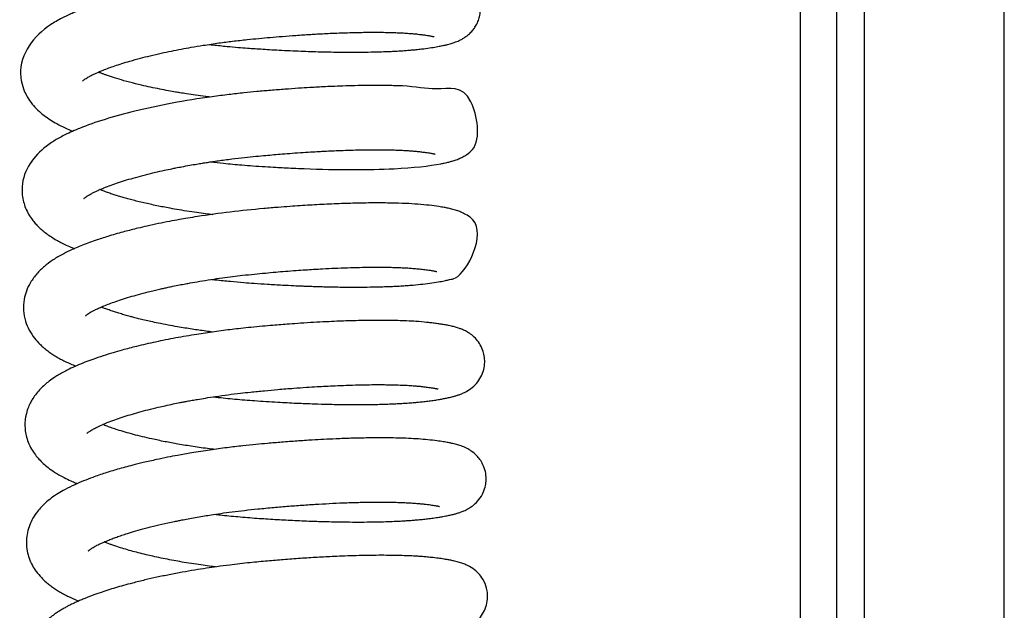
# Model space of a CAD drawing. Header units: inches. Extents: x 0 to 77643, y -44170 to 0.
# Tile 335 of 546: x 76118.51 to 76123.86, y -39554.57 to -39551.36. Entities that reach past the tile are written whole.
import ezdxf

# ---------------------------------------------------------------- set-up
doc = ezdxf.new("R2010")
doc.units = ezdxf.units.IN
doc.header["$MEASUREMENT"] = 0
doc.layers.get('0').update_dxf_attribs({"lineweight": 0})
doc.layers.add('FAKRO LOFT LADDERS', color=7, linetype='Continuous')

# ---------------------------------------------------------------- blocks, each defined once
blk = doc.blocks.new('A$C6AF374F8')
at = {"layer": 'FAKRO LOFT LADDERS', "color": 7, "linetype": 'Continuous'}
for p, q in [((159, 2160.613), (159, 2309.544)), ((166.587, 2160.771), (166.587, 2309.439)), ((155.5, 2279.167), (155.5, 2184.711)), ((157.5, 2184.847), (157.5, 2279.303))]:
    blk.add_line(p, q, dxfattribs=at)
for points, knots in [([(123.426, 2218.869), (123.498, 2218.86), (123.82, 2218.824), (124.346, 2218.769), (124.967, 2218.714), (125.475, 2218.674), (125.918, 2218.643), (126.357, 2218.614), (126.839, 2218.584), (127.384, 2218.554), (127.96, 2218.526), (128.525, 2218.503), (129.075, 2218.484), (129.622, 2218.468), (130.214, 2218.457), (130.857, 2218.449), (131.543, 2218.449), (132.196, 2218.458), (132.756, 2218.472), (133.192, 2218.489), (133.5, 2218.504), (133.716, 2218.517), (133.87, 2218.526), (134.003, 2218.536), (134.144, 2218.546), (134.32, 2218.56), (134.547, 2218.58), (134.809, 2218.607), (135.139, 2218.646), (135.489, 2218.696), (135.815, 2218.751), (136.072, 2218.8), (136.243, 2218.838), (136.383, 2218.872), (136.499, 2218.903), (136.615, 2218.938), (136.743, 2218.979), (136.862, 2219.024), (137.001, 2219.083), (137.149, 2219.157), (137.289, 2219.241), (137.438, 2219.348), (137.593, 2219.48), (137.751, 2219.654), (137.895, 2219.862), (138.016, 2220.098), (138.109, 2220.385), (138.153, 2220.697), (138.139, 2221.042), (138.052, 2221.401), (137.671, 2222.18), (137.043, 2222.487), (136.7, 2222.604), (136.597, 2222.636), (136.499, 2222.663), (136.404, 2222.687), (136.307, 2222.71), (136.179, 2222.738), (135.995, 2222.773), (135.789, 2222.807), (135.59, 2222.836), (135.401, 2222.861), (135.227, 2222.883), (135.043, 2222.903), (134.809, 2222.926), (134.516, 2222.949), (134.198, 2222.969), (133.869, 2222.986), (133.478, 2223), (133.001, 2223.01), (132.351, 2223.016), (131.533, 2223.009), (130.543, 2222.982), (129.595, 2222.942), (128.746, 2222.896), (128.055, 2222.851), (127.427, 2222.806), (126.745, 2222.752), (125.998, 2222.687), (125.259, 2222.616), (122.652, 2222.33), (119.907, 2221.825), (117.622, 2221.159), (116.764, 2220.871), (116.034, 2220.581), (115.383, 2220.278), (114.097, 2219.554), (113.049, 2218.264), (113.233, 2216.796), (113.361, 2216.389), (113.563, 2215.986), (113.811, 2215.633), (114.118, 2215.306), (114.45, 2215.023), (114.79, 2214.786), (115.177, 2214.557), (115.585, 2214.352), (115.882, 2214.224), (116.025, 2214.165), (116.026, 2214.165)], [0.7732454, 0.7732454, 0.7732454, 0.7732454, 0.77328406, 0.77341573, 0.77352232, 0.77360925, 0.77368095, 0.77375393, 0.77383852, 0.77393392, 0.77404125, 0.77414513, 0.77423893, 0.77434188, 0.77444919, 0.77457413, 0.77471653, 0.77486331, 0.77498782, 0.77508932, 0.77516803, 0.77521177, 0.77525064, 0.77528467, 0.77531524, 0.77536083, 0.77542705, 0.77550599, 0.77558706, 0.77572074, 0.7758495, 0.77594904, 0.77602772, 0.77606824, 0.77612758, 0.77617987, 0.77622839, 0.77629057, 0.77633751, 0.77639609, 0.77644929, 0.77648716, 0.77654056, 0.77659461, 0.77664069, 0.77669663, 0.77675098, 0.77681343, 0.77687538, 0.77694621, 0.77702335, 0.77737977, 0.77742741, 0.77747028, 0.77751207, 0.77755707, 0.77759095, 0.77764196, 0.77773398, 0.77781151, 0.77788455, 0.77795821, 0.77801334, 0.77805868, 0.77812831, 0.77822842, 0.77831265, 0.77839004, 0.77848951, 0.77860933, 0.77873346, 0.77893273, 0.77913291, 0.77932849, 0.77947424, 0.77960174, 0.77970286, 0.77980942, 0.77996262, 0.78009473, 0.78019586, 0.78133004, 0.78153082, 0.7817503, 0.78196332, 0.78213294, 0.78233474, 0.7832394, 0.78334372, 0.78347855, 0.7835776, 0.78371143, 0.78384314, 0.78396711, 0.784096, 0.78421051, 0.78435296, 0.78447614, 0.7844766, 0.7844766, 0.7844766, 0.7844766]), ([(116.549, 2216.88), (116.549, 2216.88), (116.562, 2216.894), (116.616, 2216.94), (116.693, 2216.996), (116.785, 2217.056), (116.894, 2217.12), (117.008, 2217.181), (117.14, 2217.246), (117.35, 2217.344), (117.626, 2217.461), (117.974, 2217.594), (118.31, 2217.713), (118.691, 2217.837), (119.15, 2217.976), (119.666, 2218.118), (120.234, 2218.26), (120.798, 2218.391), (121.36, 2218.51), (121.908, 2218.617), (122.481, 2218.72), (123.165, 2218.834), (123.914, 2218.944), (124.713, 2219.048), (125.438, 2219.13), (126.118, 2219.196), (126.753, 2219.254), (127.424, 2219.311), (128.026, 2219.356), (128.512, 2219.389), (128.865, 2219.412), (129.208, 2219.432), (129.589, 2219.453), (130.019, 2219.474), (130.638, 2219.499), (131.387, 2219.522), (132.193, 2219.532), (132.792, 2219.529), (133.214, 2219.521), (133.499, 2219.512), (133.772, 2219.501), (134.055, 2219.486), (134.326, 2219.468), (134.568, 2219.447), (134.792, 2219.423), (135.01, 2219.397), (135.198, 2219.371), (135.335, 2219.349), (135.431, 2219.332), (135.516, 2219.315), (135.582, 2219.301), (135.61, 2219.293), (135.616, 2219.291), (135.616, 2219.291)], [0.217737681, 0.217737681, 0.217737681, 0.217737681, 0.217846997, 0.217932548, 0.21801864, 0.218093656, 0.218157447, 0.218232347, 0.218288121, 0.218355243, 0.218504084, 0.218606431, 0.218708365, 0.218819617, 0.218937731, 0.21908237, 0.219210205, 0.219344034, 0.219467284, 0.219578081, 0.219692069, 0.219822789, 0.219990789, 0.220135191, 0.220288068, 0.220408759, 0.220526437, 0.220654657, 0.220797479, 0.220879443, 0.220943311, 0.221009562, 0.221087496, 0.221177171, 0.221278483, 0.221483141, 0.221674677, 0.221850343, 0.221941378, 0.222020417, 0.222095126, 0.222189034, 0.222293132, 0.222376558, 0.222464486, 0.22256548, 0.22266987, 0.222749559, 0.222809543, 0.222870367, 0.222952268, 0.223031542, 0.223070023, 0.223070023, 0.223070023, 0.223070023]), ([(123.474, 2216.013), (123.395, 2216.022), (123.129, 2216.056), (122.702, 2216.114), (122.236, 2216.184), (121.876, 2216.242), (121.551, 2216.296), (121.182, 2216.362), (120.727, 2216.449), (120.239, 2216.549), (119.798, 2216.648), (119.312, 2216.766), (118.81, 2216.899), (118.29, 2217.053), (117.938, 2217.171), (117.705, 2217.254), (117.556, 2217.31), (117.46, 2217.348), (117.412, 2217.367)], [0.214623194, 0.214623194, 0.214623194, 0.214623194, 0.214669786, 0.214780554, 0.214879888, 0.214953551, 0.215004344, 0.215085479, 0.215190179, 0.215303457, 0.215419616, 0.215501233, 0.215664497, 0.215813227, 0.215947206, 0.215998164, 0.216051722, 0.216107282, 0.216107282, 0.216107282, 0.216107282]), ([(123.504, 2212.499), (123.738, 2212.472), (124.302, 2212.411), (125.069, 2212.341), (125.821, 2212.285), (126.432, 2212.244), (126.998, 2212.21), (127.505, 2212.183), (128.02, 2212.158), (130.2, 2212.066), (133.401, 2212.055), (135.447, 2212.291), (136.178, 2212.437), (136.346, 2212.474), (136.531, 2212.52), (136.726, 2212.576), (136.952, 2212.657), (137.174, 2212.755), (137.43, 2212.91), (138.248, 2213.513), (137.658, 2216.883), (135.96, 2216.281), (134.52, 2216.603), (133.539, 2216.63), (133.118, 2216.64), (132.63, 2216.645), (132.031, 2216.644), (131.371, 2216.633), (130.716, 2216.614), (130.144, 2216.593), (129.651, 2216.57), (129.24, 2216.549), (128.794, 2216.524), (128.237, 2216.489), (127.532, 2216.439), (126.775, 2216.379), (126.031, 2216.314), (125.272, 2216.241), (124.462, 2216.15), (122.4, 2215.885), (119.379, 2215.321), (117.117, 2214.623), (116.054, 2214.181), (115.725, 2214.032), (115.405, 2213.871), (115.125, 2213.714), (114.85, 2213.542), (113.997, 2212.939), (113.266, 2212.01), (113.263, 2210.781), (113.317, 2210.427), (113.425, 2210.068), (113.575, 2209.739), (113.756, 2209.449), (113.938, 2209.217), (114.114, 2209.025), (114.306, 2208.842), (114.531, 2208.656), (114.79, 2208.471), (115.051, 2208.307), (115.316, 2208.159), (115.602, 2208.014), (115.867, 2207.895), (116.046, 2207.82), (116.11, 2207.794)], [0.78605383, 0.78605383, 0.78605383, 0.78605383, 0.78617766, 0.78635184, 0.78645495, 0.78657057, 0.78667128, 0.78675181, 0.78683833, 0.78694551, 0.78792581, 0.78867959, 0.78875043, 0.78881443, 0.78889333, 0.78898686, 0.7890831, 0.78917883, 0.78925291, 0.78935157, 0.78987755, 0.79060818, 0.79115102, 0.79124952, 0.79134471, 0.79145405, 0.79158513, 0.79173794, 0.79186563, 0.79197671, 0.7920696, 0.79214437, 0.79220585, 0.79231546, 0.79244727, 0.7925834, 0.79271505, 0.79283749, 0.79298065, 0.79313931, 0.79392655, 0.79463097, 0.79471145, 0.79482784, 0.79492185, 0.79501013, 0.79509755, 0.79520238, 0.79593046, 0.79601775, 0.79612359, 0.79621284, 0.79631411, 0.79641796, 0.7964966, 0.79656693, 0.79664393, 0.79672935, 0.79682482, 0.79692306, 0.79700129, 0.79708538, 0.79718682, 0.79724163, 0.79724163, 0.79724163, 0.79724163]), ([(116.628, 2210.51), (116.628, 2210.51), (116.63, 2210.512), (116.645, 2210.528), (116.694, 2210.57), (116.774, 2210.628), (116.871, 2210.691), (116.98, 2210.755), (117.137, 2210.837), (117.301, 2210.916), (117.491, 2211.001), (117.747, 2211.108), (118.084, 2211.237), (118.501, 2211.381), (118.945, 2211.522), (119.432, 2211.663), (119.955, 2211.802), (120.479, 2211.93), (120.963, 2212.039), (121.336, 2212.118), (121.653, 2212.182), (121.978, 2212.245), (122.356, 2212.314), (122.727, 2212.379), (123.045, 2212.431), (123.328, 2212.475), (123.613, 2212.518), (124.051, 2212.582), (124.634, 2212.659), (125.321, 2212.739), (125.94, 2212.802), (126.468, 2212.852), (126.945, 2212.894), (127.42, 2212.934), (127.953, 2212.976), (128.509, 2213.015), (129.021, 2213.047), (129.443, 2213.071), (129.824, 2213.091), (130.236, 2213.11), (130.721, 2213.129), (131.24, 2213.145), (131.741, 2213.156), (132.183, 2213.161), (132.558, 2213.161), (132.894, 2213.159), (133.196, 2213.154), (133.493, 2213.146), (133.781, 2213.135), (134.051, 2213.122), (134.275, 2213.108), (134.448, 2213.094), (134.593, 2213.082), (134.762, 2213.066), (134.962, 2213.043), (135.162, 2213.018), (135.319, 2212.995), (135.428, 2212.977), (135.508, 2212.963), (135.57, 2212.951), (135.621, 2212.94), (135.661, 2212.931), (135.688, 2212.924), (135.694, 2212.922), (135.695, 2212.922), (135.695, 2212.922)], [0.204881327, 0.204881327, 0.204881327, 0.204881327, 0.204907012, 0.204985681, 0.205072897, 0.205173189, 0.205233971, 0.20530564, 0.205393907, 0.205473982, 0.205545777, 0.205628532, 0.205764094, 0.20588871, 0.206012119, 0.206140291, 0.206272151, 0.206399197, 0.206509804, 0.206598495, 0.206642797, 0.206714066, 0.206804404, 0.206878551, 0.206940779, 0.206995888, 0.207048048, 0.207110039, 0.207254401, 0.20738843, 0.207507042, 0.207610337, 0.207692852, 0.207782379, 0.207886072, 0.208004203, 0.208111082, 0.208193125, 0.208261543, 0.208347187, 0.208451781, 0.208573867, 0.208691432, 0.208796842, 0.208890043, 0.208971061, 0.209057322, 0.209134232, 0.20922357, 0.209313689, 0.209388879, 0.209450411, 0.209499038, 0.209551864, 0.209650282, 0.209753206, 0.209834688, 0.209899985, 0.209954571, 0.210002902, 0.210051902, 0.210104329, 0.210159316, 0.21020587, 0.210213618, 0.210213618, 0.210213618, 0.210213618]), ([(123.617, 2209.635), (123.487, 2209.651), (123.195, 2209.688), (122.724, 2209.753), (122.2, 2209.832), (121.685, 2209.917), (121.109, 2210.02), (120.479, 2210.144), (119.79, 2210.297), (119.262, 2210.43), (118.882, 2210.534), (118.629, 2210.607), (118.385, 2210.681), (118.145, 2210.758), (117.903, 2210.841), (117.682, 2210.922), (117.546, 2210.976), (117.488, 2210.999)], [0.201753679, 0.201753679, 0.201753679, 0.201753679, 0.201830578, 0.201926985, 0.202036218, 0.202151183, 0.202249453, 0.202406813, 0.202571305, 0.202735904, 0.202806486, 0.202877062, 0.202947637, 0.203019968, 0.203098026, 0.203183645, 0.203251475, 0.203251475, 0.203251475, 0.203251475]), ([(123.576, 2206.131), (123.642, 2206.123), (123.976, 2206.085), (124.55, 2206.026), (125.252, 2205.964), (125.919, 2205.914), (126.62, 2205.868), (127.341, 2205.826), (127.96, 2205.795), (128.383, 2205.777), (128.681, 2205.765), (128.94, 2205.755), (129.217, 2205.746), (129.514, 2205.737), (129.837, 2205.729), (130.215, 2205.721), (130.66, 2205.714), (131.167, 2205.71), (131.728, 2205.711), (132.298, 2205.718), (132.801, 2205.73), (133.2, 2205.744), (133.496, 2205.757), (133.727, 2205.769), (133.912, 2205.78), (134.083, 2205.791), (134.277, 2205.805), (134.603, 2205.831), (135.037, 2205.874), (135.532, 2205.939), (135.928, 2206.004), (136.237, 2206.061), (136.517, 2206.133), (137.26, 2206.197), (138.594, 2208.812), (137.414, 2209.62), (137.15, 2209.758), (136.892, 2209.857), (136.663, 2209.925), (136.414, 2209.984), (136.165, 2210.032), (135.833, 2210.087), (135.38, 2210.148), (134.766, 2210.207), (134.085, 2210.247), (133.309, 2210.271), (132.434, 2210.278), (131.484, 2210.266), (130.64, 2210.24), (129.946, 2210.211), (129.414, 2210.185), (128.888, 2210.155), (128.353, 2210.122), (127.781, 2210.082), (127.124, 2210.032), (125.45, 2209.891), (123.767, 2209.697), (122.282, 2209.454), (121.775, 2209.366), (121.245, 2209.268), (120.658, 2209.151), (120.088, 2209.027), (119.597, 2208.913), (119.191, 2208.812), (118.816, 2208.715), (118.423, 2208.607), (117.915, 2208.459), (117.271, 2208.253), (116.551, 2207.99), (115.928, 2207.725), (115.378, 2207.451), (114.911, 2207.169), (114.461, 2206.832), (114.063, 2206.446), (113.73, 2206.001), (113.497, 2205.521), (113.358, 2205.01), (113.325, 2204.445), (113.433, 2203.872), (113.649, 2203.361), (113.924, 2202.949), (114.189, 2202.657), (114.413, 2202.45), (114.612, 2202.287), (114.827, 2202.131), (115.058, 2201.982), (115.29, 2201.846), (115.549, 2201.71), (115.817, 2201.583), (116.038, 2201.487), (116.159, 2201.437), (116.183, 2201.427)], [0.79881279, 0.79881279, 0.79881279, 0.79881279, 0.79884777, 0.79899022, 0.79911494, 0.79921451, 0.79933885, 0.79948136, 0.79959311, 0.79966771, 0.79970876, 0.79975386, 0.79980908, 0.79986027, 0.79991846, 0.79998937, 0.80007464, 0.80017428, 0.80028818, 0.80041573, 0.8005341, 0.80062138, 0.80069081, 0.80074501, 0.80079093, 0.80082908, 0.80087525, 0.80094158, 0.80109273, 0.80124677, 0.8014026, 0.80152249, 0.80161604, 0.8017561, 0.80256462, 0.80266724, 0.80276646, 0.80284827, 0.80296875, 0.80307485, 0.80317275, 0.80328426, 0.80346683, 0.80365146, 0.80383452, 0.80402542, 0.80422705, 0.80443051, 0.80462471, 0.80472843, 0.80482794, 0.80492318, 0.80501847, 0.80511825, 0.80522981, 0.80536707, 0.80599901, 0.80609435, 0.80617729, 0.80627829, 0.80639165, 0.80651387, 0.80661462, 0.80668998, 0.80676665, 0.80685434, 0.80694876, 0.80711184, 0.80731573, 0.80750881, 0.80764989, 0.80782315, 0.80797787, 0.80814461, 0.80830998, 0.80845352, 0.8085772, 0.8087323, 0.80888981, 0.80903035, 0.80917904, 0.80930366, 0.80937233, 0.80944768, 0.80953062, 0.80960604, 0.8096877, 0.80976291, 0.80985199, 0.80993614, 0.80995727, 0.80995727, 0.80995727, 0.80995727]), ([(116.707, 2204.141), (116.707, 2204.141), (116.71, 2204.145), (116.739, 2204.173), (116.821, 2204.237), (116.924, 2204.306), (117.053, 2204.382), (117.212, 2204.466), (117.411, 2204.561), (117.652, 2204.667), (117.929, 2204.779), (118.271, 2204.906), (118.663, 2205.039), (119.107, 2205.178), (119.592, 2205.316), (120.041, 2205.434), (120.43, 2205.53), (120.719, 2205.597), (120.973, 2205.654), (121.213, 2205.706), (121.487, 2205.764), (121.801, 2205.826), (122.115, 2205.886), (122.481, 2205.953), (122.938, 2206.032), (123.52, 2206.125), (124.118, 2206.211), (124.692, 2206.286), (125.271, 2206.355), (125.865, 2206.418), (126.465, 2206.475), (127.027, 2206.526), (127.582, 2206.572), (128.119, 2206.612), (128.63, 2206.648), (129.111, 2206.679), (129.646, 2206.709), (130.265, 2206.739), (130.938, 2206.765), (131.59, 2206.783), (132.189, 2206.791), (132.725, 2206.792), (133.188, 2206.787), (133.576, 2206.777), (133.889, 2206.765), (134.161, 2206.751), (134.428, 2206.733), (134.716, 2206.71), (135.007, 2206.678), (135.245, 2206.648), (135.415, 2206.623), (135.52, 2206.606), (135.597, 2206.592), (135.657, 2206.58), (135.717, 2206.567), (135.758, 2206.557), (135.773, 2206.553), (135.774, 2206.552), (135.774, 2206.552)], [0.192025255, 0.192025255, 0.192025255, 0.192025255, 0.192057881, 0.192180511, 0.192274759, 0.192368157, 0.192446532, 0.192534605, 0.192632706, 0.192718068, 0.192825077, 0.192932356, 0.193056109, 0.19317953, 0.193302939, 0.193434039, 0.193509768, 0.193577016, 0.193632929, 0.193680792, 0.193736, 0.193811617, 0.193881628, 0.193933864, 0.194038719, 0.194160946, 0.194283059, 0.194391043, 0.194495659, 0.194618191, 0.194733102, 0.1948413, 0.194942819, 0.195055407, 0.195155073, 0.195245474, 0.195344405, 0.195481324, 0.19563114, 0.19577859, 0.195919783, 0.1960544, 0.196178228, 0.196286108, 0.196380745, 0.196459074, 0.196548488, 0.196654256, 0.19677608, 0.196907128, 0.196987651, 0.197051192, 0.197104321, 0.197152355, 0.197203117, 0.197289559, 0.197342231, 0.197356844, 0.197356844, 0.197356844, 0.197356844]), ([(123.614, 2203.276), (123.489, 2203.292), (123.236, 2203.324), (122.866, 2203.375), (122.488, 2203.431), (122.098, 2203.492), (121.665, 2203.565), (121.174, 2203.654), (120.697, 2203.748), (120.269, 2203.839), (119.918, 2203.919), (119.607, 2203.994), (119.348, 2204.06), (119.147, 2204.113), (118.951, 2204.167), (118.72, 2204.234), (118.467, 2204.311), (118.222, 2204.39), (117.982, 2204.472), (117.762, 2204.553), (117.626, 2204.606), (117.568, 2204.629)], [0.188913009, 0.188913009, 0.188913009, 0.188913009, 0.188986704, 0.189062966, 0.189136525, 0.18921704, 0.189303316, 0.189409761, 0.189533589, 0.189621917, 0.189706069, 0.189784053, 0.189852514, 0.189903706, 0.189943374, 0.190016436, 0.19009161, 0.190164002, 0.190241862, 0.19032611, 0.190394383, 0.190394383, 0.190394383, 0.190394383]), ([(123.658, 2199.761), (123.703, 2199.756), (124.09, 2199.712), (124.832, 2199.635), (125.956, 2199.545), (127.078, 2199.474), (128.159, 2199.419), (129.076, 2199.382), (129.931, 2199.358), (130.767, 2199.343), (131.634, 2199.34), (132.331, 2199.348), (132.85, 2199.36), (133.208, 2199.372), (133.554, 2199.387), (133.875, 2199.404), (134.14, 2199.42), (134.341, 2199.435), (134.516, 2199.448), (134.691, 2199.464), (134.907, 2199.484), (135.163, 2199.512), (135.448, 2199.548), (135.729, 2199.589), (135.978, 2199.63), (136.211, 2199.673), (136.388, 2199.71), (136.532, 2199.742), (136.669, 2199.777), (136.819, 2199.819), (136.977, 2199.87), (137.143, 2199.933), (137.348, 2200.026), (137.617, 2200.183), (137.933, 2200.463), (138.186, 2200.828), (138.34, 2201.22), (138.395, 2201.629), (138.368, 2201.978), (138.272, 2202.335), (138.103, 2202.666), (137.864, 2202.961), (137.62, 2203.166), (137.386, 2203.31), (137.177, 2203.409), (136.989, 2203.48), (136.793, 2203.541), (136.6, 2203.59), (136.4, 2203.633), (136.195, 2203.671), (135.959, 2203.71), (135.713, 2203.744), (135.472, 2203.774), (135.127, 2203.812), (134.7, 2203.847), (134.168, 2203.876), (133.653, 2203.894), (133.09, 2203.905), (132.46, 2203.907), (131.847, 2203.9), (131.305, 2203.888), (130.831, 2203.874), (130.325, 2203.855), (129.745, 2203.829), (129.088, 2203.794), (128.423, 2203.752), (127.829, 2203.71), (127.328, 2203.672), (126.839, 2203.632), (126.296, 2203.584), (125.717, 2203.53), (125.169, 2203.473), (124.67, 2203.416), (124.19, 2203.356), (123.547, 2203.27), (122.673, 2203.14), (121.602, 2202.955), (120.507, 2202.736), (119.541, 2202.514), (118.782, 2202.317), (118.182, 2202.146), (117.646, 2201.979), (117.138, 2201.806), (116.658, 2201.627), (116.231, 2201.452), (115.86, 2201.283), (115.547, 2201.124), (115.284, 2200.976), (115.02, 2200.812), (114.752, 2200.623), (114.498, 2200.415), (114.264, 2200.194), (114.046, 2199.947), (113.871, 2199.705), (113.727, 2199.459), (113.6, 2199.19), (113.509, 2198.912), (113.444, 2198.602), (113.417, 2198.315), (113.43, 2197.979), (113.485, 2197.647), (113.6, 2197.28), (113.771, 2196.93), (113.975, 2196.625), (114.191, 2196.369), (114.418, 2196.143), (114.701, 2195.906), (114.982, 2195.708), (115.278, 2195.528), (115.567, 2195.371), (115.878, 2195.221), (116.122, 2195.115), (116.239, 2195.067), (116.264, 2195.057)], [0.81153388, 0.81153388, 0.81153388, 0.81153388, 0.81155792, 0.81173888, 0.81192474, 0.8121441, 0.81232497, 0.81249779, 0.81263947, 0.81279909, 0.81297534, 0.81315601, 0.81323748, 0.81331905, 0.81340074, 0.81348266, 0.81355367, 0.81360176, 0.81364054, 0.81369377, 0.81374548, 0.81382304, 0.81391802, 0.81400966, 0.81410507, 0.81418824, 0.8142744, 0.81432726, 0.81437733, 0.81445043, 0.81452769, 0.81458731, 0.81466199, 0.8147663, 0.81486428, 0.81495251, 0.81503494, 0.81510906, 0.81517667, 0.81524074, 0.81531848, 0.81539164, 0.81547738, 0.81554967, 0.81562324, 0.81569198, 0.81578426, 0.81587831, 0.81594877, 0.81604038, 0.81613431, 0.81622423, 0.8163071, 0.81637839, 0.81654821, 0.81668321, 0.81680442, 0.81693599, 0.81708335, 0.81722729, 0.81732525, 0.81741457, 0.81750917, 0.81761904, 0.81774382, 0.81787388, 0.81798019, 0.81806162, 0.81813989, 0.81823814, 0.81834669, 0.8184426, 0.8185254, 0.8186086, 0.81869557, 0.81886649, 0.81907636, 0.81928551, 0.81949343, 0.81965864, 0.81977028, 0.81989634, 0.82003578, 0.82014903, 0.82027593, 0.82039488, 0.8204803, 0.82056612, 0.82064911, 0.82075464, 0.82084701, 0.82093997, 0.82103773, 0.82113327, 0.82119446, 0.82127737, 0.82137418, 0.82142995, 0.82152679, 0.82159889, 0.82169208, 0.82178962, 0.82190371, 0.82201086, 0.8220969, 0.82219179, 0.82229195, 0.82242031, 0.82249837, 0.82258928, 0.82270202, 0.82278326, 0.82280479, 0.82280479, 0.82280479, 0.82280479]), ([(116.79, 2197.776), (116.791, 2197.777), (116.797, 2197.783), (116.82, 2197.804), (116.861, 2197.838), (116.923, 2197.883), (116.997, 2197.932), (117.098, 2197.993), (117.199, 2198.049), (117.358, 2198.13), (117.588, 2198.237), (117.912, 2198.372), (118.277, 2198.511), (118.696, 2198.655), (119.138, 2198.794), (119.609, 2198.93), (120.117, 2199.065), (120.596, 2199.182), (121.053, 2199.286), (121.44, 2199.369), (121.773, 2199.436), (122.025, 2199.485), (122.25, 2199.527), (122.503, 2199.573), (122.833, 2199.631), (123.256, 2199.701), (123.815, 2199.787), (124.448, 2199.876), (125.082, 2199.955), (125.738, 2200.028), (126.42, 2200.095), (127.206, 2200.165), (127.967, 2200.227), (128.673, 2200.277), (129.249, 2200.313), (129.77, 2200.342), (130.302, 2200.368), (130.899, 2200.392), (131.521, 2200.41), (132.102, 2200.42), (132.568, 2200.423), (132.934, 2200.421), (133.259, 2200.417), (133.613, 2200.409), (133.991, 2200.395), (134.286, 2200.379), (134.485, 2200.365), (134.6, 2200.356), (134.695, 2200.348), (134.783, 2200.34), (134.887, 2200.33), (135.033, 2200.314), (135.195, 2200.295), (135.348, 2200.275), (135.466, 2200.258), (135.567, 2200.242), (135.654, 2200.227), (135.729, 2200.212), (135.791, 2200.199), (135.833, 2200.189), (135.85, 2200.184), (135.853, 2200.183), (135.853, 2200.183)], [0.179207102, 0.179207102, 0.179207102, 0.179207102, 0.179244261, 0.179306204, 0.179371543, 0.179438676, 0.179504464, 0.179574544, 0.179634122, 0.179685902, 0.179821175, 0.179926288, 0.18006206, 0.180186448, 0.18030988, 0.180433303, 0.180556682, 0.180685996, 0.180770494, 0.180866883, 0.18094026, 0.180984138, 0.181027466, 0.181081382, 0.181140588, 0.181229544, 0.181338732, 0.181472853, 0.181601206, 0.181706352, 0.181851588, 0.181993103, 0.182160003, 0.182294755, 0.182409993, 0.182506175, 0.182613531, 0.182742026, 0.18288938, 0.183027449, 0.183147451, 0.183230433, 0.183307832, 0.183405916, 0.183526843, 0.183644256, 0.183691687, 0.183732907, 0.183767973, 0.183796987, 0.183834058, 0.183890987, 0.183977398, 0.184051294, 0.184113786, 0.184166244, 0.184232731, 0.184289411, 0.184347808, 0.18441237, 0.184478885, 0.184497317, 0.184497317, 0.184497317, 0.184497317]), ([(123.698, 2196.906), (123.613, 2196.917), (123.227, 2196.966), (122.561, 2197.06), (121.755, 2197.192), (121.006, 2197.331), (120.183, 2197.502), (119.296, 2197.718), (118.606, 2197.919), (118.154, 2198.07), (117.888, 2198.165), (117.724, 2198.229), (117.647, 2198.26)], [0.176055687, 0.176055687, 0.176055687, 0.176055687, 0.176105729, 0.176285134, 0.176456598, 0.176609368, 0.176772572, 0.177019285, 0.177266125, 0.177353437, 0.17744775, 0.177537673, 0.177537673, 0.177537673, 0.177537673]), ([(123.741, 2193.391), (123.83, 2193.381), (124.243, 2193.334), (125, 2193.258), (126, 2193.179), (126.99, 2193.115), (127.978, 2193.062), (128.766, 2193.028), (129.383, 2193.007), (129.836, 2192.994), (130.344, 2192.983), (130.914, 2192.974), (131.534, 2192.971), (132.157, 2192.975), (132.74, 2192.985), (133.234, 2193), (133.63, 2193.017), (133.943, 2193.034), (134.202, 2193.05), (134.447, 2193.067), (134.71, 2193.089), (134.993, 2193.115), (135.292, 2193.148), (135.597, 2193.188), (135.87, 2193.23), (136.095, 2193.268), (136.3, 2193.305), (136.509, 2193.349), (136.706, 2193.396), (136.894, 2193.448), (137.068, 2193.504), (137.263, 2193.58), (137.478, 2193.683), (137.737, 2193.849), (138.013, 2194.098), (138.26, 2194.445), (138.409, 2194.831), (138.472, 2195.216), (138.453, 2195.609), (138.341, 2195.991), (138.174, 2196.302), (137.941, 2196.597), (137.676, 2196.817), (137.355, 2197), (137.103, 2197.1), (136.844, 2197.18), (136.617, 2197.235), (136.383, 2197.283), (136.119, 2197.328), (135.761, 2197.38), (135.319, 2197.433), (134.795, 2197.476), (134.262, 2197.506), (133.712, 2197.525), (133.164, 2197.535), (132.581, 2197.537), (131.909, 2197.531), (131.144, 2197.513), (130.367, 2197.485), (129.661, 2197.451), (128.955, 2197.412), (128.196, 2197.362), (127.385, 2197.302), (126.639, 2197.239), (125.935, 2197.175), (125.202, 2197.1), (124.367, 2197.001), (123.438, 2196.875), (122.54, 2196.735), (121.777, 2196.6), (121.14, 2196.478), (120.515, 2196.349), (119.882, 2196.205), (119.175, 2196.031), (118.479, 2195.842), (117.756, 2195.622), (117.141, 2195.411), (116.593, 2195.201), (116.092, 2194.987), (115.638, 2194.765), (115.212, 2194.519), (114.856, 2194.275), (114.534, 2194.012), (114.268, 2193.746), (114.023, 2193.448), (113.808, 2193.11), (113.635, 2192.713), (113.529, 2192.308), (113.489, 2191.862), (113.529, 2191.42), (113.647, 2190.991), (113.817, 2190.617), (114.045, 2190.264), (114.29, 2189.974), (114.54, 2189.736), (114.759, 2189.556), (114.967, 2189.405), (115.188, 2189.26), (115.401, 2189.134), (115.585, 2189.035), (115.756, 2188.949), (115.942, 2188.859), (116.146, 2188.769), (116.288, 2188.71), (116.34, 2188.688)], [0.82438204, 0.82438204, 0.82438204, 0.82438204, 0.82442958, 0.82460068, 0.8247798, 0.824951, 0.82511815, 0.82530093, 0.82537463, 0.82545621, 0.82555174, 0.82566123, 0.82578462, 0.82592038, 0.82604559, 0.82616152, 0.82625476, 0.82632663, 0.82639078, 0.82645129, 0.82651889, 0.82660309, 0.8266891, 0.82678282, 0.82688877, 0.82697029, 0.82703297, 0.82712712, 0.82722374, 0.82729873, 0.82737308, 0.8274522, 0.82754229, 0.82762182, 0.82770579, 0.82780161, 0.82788092, 0.82794243, 0.82802324, 0.82810193, 0.82816896, 0.82823004, 0.82833573, 0.82841865, 0.82853565, 0.82864232, 0.82875344, 0.82883531, 0.82894441, 0.82907103, 0.82923005, 0.8293794, 0.82952629, 0.82966306, 0.82979255, 0.82991327, 0.83005499, 0.83022215, 0.83037841, 0.83050694, 0.83062008, 0.83076779, 0.83091727, 0.83105113, 0.83116014, 0.83128588, 0.83143445, 0.8315992, 0.83177771, 0.83191956, 0.83202157, 0.83213901, 0.83228142, 0.83240138, 0.83258002, 0.8327355, 0.83290464, 0.83303964, 0.83317628, 0.83333628, 0.83345714, 0.83359138, 0.83371665, 0.83382402, 0.83392073, 0.83405192, 0.83415773, 0.83427427, 0.83438133, 0.83450968, 0.83461582, 0.83473361, 0.83484134, 0.83496667, 0.8350673, 0.83513698, 0.8352188, 0.83529346, 0.83536728, 0.83543294, 0.83547049, 0.83552766, 0.83560689, 0.83565156, 0.83565156, 0.83565156, 0.83565156]), ([(116.865, 2191.403), (116.865, 2191.403), (116.865, 2191.402), (116.871, 2191.41), (116.924, 2191.456), (116.96, 2191.483), (117.011, 2191.52), (117.064, 2191.555), (117.138, 2191.601), (117.232, 2191.654), (117.337, 2191.71), (117.467, 2191.774), (117.656, 2191.862), (117.891, 2191.962), (118.154, 2192.065), (118.408, 2192.159), (118.683, 2192.254), (119.022, 2192.364), (119.446, 2192.492), (119.964, 2192.636), (120.547, 2192.783), (121.083, 2192.906), (121.502, 2192.995), (121.775, 2193.051), (122.048, 2193.105), (122.382, 2193.168), (122.772, 2193.238), (123.158, 2193.303), (123.586, 2193.371), (124.081, 2193.445), (124.688, 2193.527), (125.358, 2193.609), (126.115, 2193.689), (126.918, 2193.764), (127.756, 2193.835), (128.577, 2193.896), (129.374, 2193.947), (130.153, 2193.989), (130.94, 2194.022), (131.757, 2194.045), (132.542, 2194.055), (133.148, 2194.051), (133.582, 2194.042), (133.902, 2194.032), (134.192, 2194.019), (134.433, 2194.005), (134.624, 2193.991), (134.807, 2193.976), (135, 2193.957), (135.192, 2193.936), (135.358, 2193.915), (135.505, 2193.894), (135.632, 2193.875), (135.725, 2193.859), (135.792, 2193.846), (135.835, 2193.837), (135.874, 2193.828), (135.907, 2193.821), (135.928, 2193.815), (135.931, 2193.814), (135.931, 2193.814)], [0.166312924, 0.166312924, 0.166312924, 0.166312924, 0.166324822, 0.166413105, 0.166479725, 0.166539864, 0.166590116, 0.166635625, 0.166686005, 0.166753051, 0.166804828, 0.166863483, 0.166940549, 0.167051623, 0.167137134, 0.1672167, 0.167300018, 0.167389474, 0.167510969, 0.167644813, 0.167783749, 0.167929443, 0.168008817, 0.168057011, 0.168107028, 0.168184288, 0.16826602, 0.168348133, 0.168418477, 0.168523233, 0.168641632, 0.168773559, 0.168911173, 0.169077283, 0.169235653, 0.169396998, 0.169559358, 0.169712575, 0.169876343, 0.170061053, 0.170258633, 0.170434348, 0.170527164, 0.170616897, 0.170712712, 0.170795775, 0.170854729, 0.170914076, 0.170998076, 0.171081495, 0.171158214, 0.171230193, 0.171306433, 0.171381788, 0.1714243, 0.171460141, 0.171493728, 0.171547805, 0.17160971, 0.171639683, 0.171639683, 0.171639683, 0.171639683]), ([(123.769, 2190.538), (123.728, 2190.543), (123.542, 2190.566), (123.195, 2190.612), (122.709, 2190.682), (122.211, 2190.76), (121.726, 2190.843), (121.263, 2190.929), (120.812, 2191.018), (120.389, 2191.109), (119.979, 2191.203), (119.579, 2191.301), (119.174, 2191.41), (118.792, 2191.52), (118.457, 2191.625), (118.208, 2191.71), (118.019, 2191.777), (117.864, 2191.836), (117.766, 2191.874), (117.726, 2191.891)], [0.163200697, 0.163200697, 0.163200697, 0.163200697, 0.163224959, 0.163310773, 0.163407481, 0.163518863, 0.16361941, 0.163715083, 0.163819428, 0.163921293, 0.164008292, 0.164116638, 0.164218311, 0.164328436, 0.164441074, 0.164514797, 0.164569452, 0.16463404, 0.16468162, 0.16468162, 0.16468162, 0.16468162]), ([(123.812, 2187.023), (123.823, 2187.021), (124.019, 2186.999), (124.426, 2186.954), (125.027, 2186.896), (125.634, 2186.844), (126.224, 2186.802), (126.789, 2186.764), (127.361, 2186.73), (127.97, 2186.698), (128.615, 2186.668), (129.237, 2186.644), (129.755, 2186.629), (130.19, 2186.618), (130.62, 2186.61), (131.125, 2186.604), (131.698, 2186.602), (132.273, 2186.606), (132.794, 2186.616), (133.24, 2186.629), (133.639, 2186.645), (134.013, 2186.664), (134.373, 2186.686), (134.669, 2186.709), (134.901, 2186.73), (135.097, 2186.749), (135.307, 2186.772), (135.534, 2186.8), (135.768, 2186.833), (135.931, 2186.858), (136.065, 2186.88), (136.179, 2186.9), (136.31, 2186.923), (136.507, 2186.962), (136.728, 2187.012), (136.98, 2187.08), (137.194, 2187.151), (137.429, 2187.249), (137.69, 2187.389), (138.001, 2187.632), (138.275, 2187.969), (138.463, 2188.364), (138.554, 2188.795), (138.529, 2189.293), (138.379, 2189.736), (138.106, 2190.139), (137.798, 2190.42), (137.497, 2190.599), (137.237, 2190.711), (137.001, 2190.789), (136.773, 2190.848), (136.546, 2190.897), (136.353, 2190.932), (136.123, 2190.97), (135.857, 2191.008), (135.531, 2191.048), (135.223, 2191.077), (134.991, 2191.096), (134.784, 2191.111), (134.558, 2191.124), (134.289, 2191.137), (134.028, 2191.147), (133.812, 2191.154), (133.541, 2191.16), (133.153, 2191.166), (132.625, 2191.168), (132.033, 2191.162), (131.417, 2191.149), (130.812, 2191.129), (130.11, 2191.1), (129.304, 2191.059), (128.379, 2191), (127.48, 2190.934), (126.567, 2190.856), (125.595, 2190.766), (124.672, 2190.66), (123.884, 2190.556), (123.249, 2190.464), (122.624, 2190.365), (121.948, 2190.248), (121.26, 2190.117), (120.583, 2189.977), (120.04, 2189.854), (119.598, 2189.747), (119.207, 2189.648), (118.786, 2189.535), (118.34, 2189.406), (117.916, 2189.276), (117.482, 2189.132), (117.023, 2188.968), (116.639, 2188.817), (116.347, 2188.692), (116.17, 2188.613), (116.022, 2188.544), (115.883, 2188.476), (115.727, 2188.395), (115.574, 2188.312), (115.432, 2188.23), (115.286, 2188.141), (115.128, 2188.037), (114.951, 2187.912), (114.788, 2187.785), (114.61, 2187.634), (114.465, 2187.495), (114.319, 2187.339), (114.195, 2187.192), (114.061, 2187.012), (113.926, 2186.798), (113.815, 2186.576), (113.738, 2186.386), (113.683, 2186.217), (113.634, 2186.029), (113.599, 2185.826), (113.583, 2185.631), (113.579, 2185.436), (113.592, 2185.23), (113.622, 2185.036), (113.661, 2184.862), (113.714, 2184.681), (113.785, 2184.495), (113.865, 2184.325), (113.941, 2184.186), (114.026, 2184.048), (114.139, 2183.885), (114.259, 2183.736), (114.393, 2183.587), (114.536, 2183.445), (114.685, 2183.312), (114.865, 2183.166), (115.08, 2183.011), (115.32, 2182.858), (115.598, 2182.699), (115.869, 2182.561), (116.157, 2182.429), (116.328, 2182.356), (116.421, 2182.318)], [0.83722273, 0.83722273, 0.83722273, 0.83722273, 0.83722846, 0.83732718, 0.83743759, 0.83754424, 0.83764407, 0.83774553, 0.83784009, 0.83794406, 0.83806776, 0.83818458, 0.83828171, 0.83835372, 0.83842893, 0.8385267, 0.83864704, 0.83877116, 0.83888369, 0.83898381, 0.83907155, 0.83916318, 0.83925624, 0.83934489, 0.83940029, 0.83944762, 0.83951018, 0.83958649, 0.83965558, 0.83973156, 0.83976358, 0.83979692, 0.83985454, 0.83992077, 0.84003566, 0.84014253, 0.84024801, 0.84032436, 0.84042862, 0.84052642, 0.84061607, 0.84069724, 0.84078173, 0.84086639, 0.8409708, 0.84105499, 0.84114653, 0.84126199, 0.84134665, 0.84144669, 0.84156557, 0.84165098, 0.84173708, 0.84180579, 0.84191869, 0.84203474, 0.84212609, 0.84219924, 0.84223779, 0.84229796, 0.8423853, 0.84245, 0.84249554, 0.84254508, 0.84264725, 0.84276712, 0.8428988, 0.84302494, 0.84314419, 0.84325633, 0.84342801, 0.84359309, 0.84375789, 0.8439066, 0.84407302, 0.84426564, 0.8443903, 0.84449028, 0.844605, 0.84472963, 0.84486256, 0.84499318, 0.84512199, 0.84518983, 0.84526328, 0.84536848, 0.84546584, 0.84556394, 0.84566567, 0.8457837, 0.84591609, 0.84598038, 0.84603366, 0.84607367, 0.84611377, 0.84616098, 0.84621895, 0.84626003, 0.84630148, 0.84636575, 0.84642801, 0.84648579, 0.8465497, 0.84662393, 0.84667594, 0.84673189, 0.84679192, 0.84686674, 0.84694422, 0.84699688, 0.84703277, 0.84708787, 0.84714986, 0.84719468, 0.84724091, 0.84730205, 0.84735557, 0.84739495, 0.84744274, 0.84750544, 0.84755511, 0.84759557, 0.84763535, 0.84769238, 0.84775306, 0.84780725, 0.84786993, 0.84792701, 0.84798326, 0.84807411, 0.84815923, 0.84823602, 0.8483443, 0.84841609, 0.84849598, 0.84849598, 0.84849598, 0.84849598])]:
    blk.add_open_spline(points, degree=3, knots=knots, dxfattribs=at)

msp = doc.modelspace()

# ---------------------------------------------------------------- block references
at = {"xscale": 0.1, "yscale": 0.1, "zscale": 0.1}
msp.add_blockref('A$C6AF374F8', (76107.1973, -39773.38402), dxfattribs=at)

doc.saveas('drawing.dxf')
